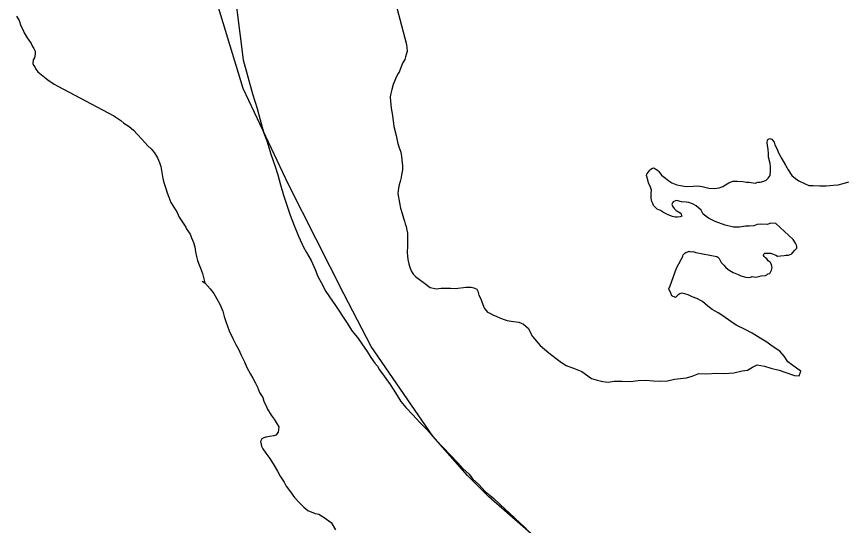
# Model space of a CAD drawing. Extents: x 1370567 to 1373900, y 377514 to 379648.
# Drawn here: x 1370890.81 to 1370913.91, y 379466.13 to 379480.28 of the extents above; entities that cross this region are included whole.
import ezdxf

# ---------------------------------------------------------------- set-up
doc = ezdxf.new("R2010")
doc.units = 0
doc.layers.add('Default', color=7, linetype='Continuous')

msp = doc.modelspace()

# ---------------------------------------------------------------- linework, layer by layer
at = {"layer": 'Default'}
for points in [[(1370905.472, 379465.589), (1370903.937, 379466.924), (1370903.347, 379467.52), (1370902.385, 379468.609), (1370901.977, 379469.201), (1370900.666, 379471.102), (1370899.91, 379472.567), (1370898.372, 379475.609), (1370897.109, 379478.277), (1370896.19, 379481.298), (1370895.737, 379483.445), (1370895.691, 379483.85), (1370895.694, 379485.057), (1370895.794, 379486.026), (1370896.265, 379487.709), (1370897.227, 379489.897), (1370897.915, 379491.132), (1370899.215, 379493.636), (1370901.412, 379498.075), (1370903.527, 379502.46)], [(1370896.637, 379482.824), (1370897.11, 379479.077)], [(1370900.879, 379482.429), (1370901.649, 379479.499), (1370901.669, 379479.318), (1370901.62, 379479.158), (1370901.6, 379479.088), (1370901.541, 379478.988), (1370901.442, 379478.737), (1370901.412, 379478.687), (1370901.343, 379478.546), (1370901.284, 379478.386), (1370901.244, 379478.256), (1370901.205, 379478.105), (1370901.195, 379478.035), (1370901.205, 379477.925), (1370901.226, 379477.735), (1370901.257, 379477.525), (1370901.298, 379477.225), (1370901.359, 379476.975), (1370901.399, 379476.785), (1370901.44, 379476.655), (1370901.49, 379476.505), (1370901.51, 379476.384), (1370901.521, 379476.304), (1370901.531, 379476.204), (1370901.541, 379476.134), (1370901.542, 379476.014), (1370901.512, 379475.874), (1370901.503, 379475.804), (1370901.473, 379475.693)], [(1370890.81, 379480.289), (1370890.88, 379480.169), (1370890.931, 379480.019), (1370890.981, 379479.919), (1370891.021, 379479.829), (1370891.071, 379479.739), (1370891.102, 379479.69), (1370891.152, 379479.62), (1370891.212, 379479.53), (1370891.252, 379479.45), (1370891.292, 379479.39), (1370891.322, 379479.32), (1370891.323, 379479.23), (1370891.303, 379479.13), (1370891.273, 379479.079), (1370891.264, 379478.979), (1370891.284, 379478.929), (1370891.314, 379478.879), (1370891.344, 379478.819), (1370891.404, 379478.74), (1370891.675, 379478.52), (1370891.855, 379478.401), (1370891.955, 379478.341), (1370893.514, 379477.516), (1370893.704, 379477.387), (1370893.794, 379477.317), (1370893.944, 379477.227), (1370894.064, 379477.118), (1370894.175, 379476.998), (1370894.295, 379476.868), (1370894.455, 379476.689), (1370894.555, 379476.599), (1370894.645, 379476.489), (1370894.726, 379476.349), (1370894.786, 379476.219), (1370894.817, 379476.109), (1370894.837, 379475.999), (1370894.878, 379475.779), (1370894.908, 379475.639), (1370894.958, 379475.499), (1370894.999, 379475.379), (1370895.039, 379475.259), (1370895.1, 379475.109), (1370895.18, 379474.979), (1370895.27, 379474.829), (1370895.331, 379474.699), (1370895.421, 379474.56), (1370895.511, 379474.42), (1370895.536, 379474.381)], [(1370897.11, 379479.077), (1370897.373, 379478.131), (1370897.495, 379477.721), (1370897.585, 379477.411), (1370897.687, 379477.041), (1370897.767, 379476.821), (1370897.878, 379476.451), (1370897.999, 379476.111), (1370898.07, 379475.881), (1370898.151, 379475.601), (1370898.232, 379475.311), (1370898.313, 379475.061), (1370898.413, 379474.761), (1370898.524, 379474.471), (1370898.645, 379474.171), (1370898.786, 379473.871), (1370898.866, 379473.721), (1370898.997, 379473.492), (1370899.108, 379473.242), (1370899.188, 379473.052), (1370899.278, 379472.882), (1370899.409, 379472.632)], [(1370909.259, 379474.711), (1370909.179, 379474.701), (1370909.12, 379474.701), (1370909.05, 379474.721), (1370908.93, 379474.77), (1370908.8, 379474.83), (1370908.71, 379474.89), (1370908.62, 379474.919), (1370908.52, 379475.029), (1370908.5, 379475.079), (1370908.469, 379475.139), (1370908.449, 379475.229), (1370908.449, 379475.369), (1370908.458, 379475.449), (1370908.438, 379475.539), (1370908.378, 379475.659), (1370908.357, 379475.739), (1370908.327, 379475.859), (1370908.337, 379475.899), (1370908.387, 379475.97), (1370908.416, 379476.01), (1370908.446, 379476.04), (1370908.486, 379476.06), (1370908.526, 379476.07), (1370908.586, 379476.04), (1370908.626, 379476.011), (1370908.666, 379475.971), (1370908.736, 379475.871), (1370908.856, 379475.781), (1370908.946, 379475.711), (1370909.026, 379475.652), (1370909.166, 379475.602), (1370909.266, 379475.582), (1370909.426, 379475.553), (1370909.625, 379475.564), (1370909.745, 379475.574), (1370909.875, 379475.555), (1370910.054, 379475.505), (1370910.214, 379475.496), (1370910.344, 379475.516), (1370910.443, 379475.557), (1370910.523, 379475.597), (1370910.613, 379475.658), (1370910.722, 379475.698), (1370910.842, 379475.698), (1370911.002, 379475.689), (1370911.101, 379475.679), (1370911.181, 379475.67), (1370911.341, 379475.65), (1370911.421, 379475.671), (1370911.481, 379475.671), (1370911.59, 379475.701), (1370911.65, 379475.731), (1370911.71, 379475.782), (1370911.759, 379475.862), (1370911.769, 379475.982), (1370911.768, 379476.102), (1370911.758, 379476.192), (1370911.718, 379476.372), (1370911.717, 379476.463), (1370911.707, 379476.593), (1370911.686, 379476.693), (1370911.676, 379476.773), (1370911.686, 379476.833), (1370911.696, 379476.863), (1370911.755, 379476.893), (1370911.805, 379476.873), (1370911.826, 379476.843), (1370911.876, 379476.784), (1370911.896, 379476.714), (1370911.946, 379476.614), (1370912.006, 379476.474), (1370912.087, 379476.324), (1370912.187, 379476.144), (1370912.258, 379476.014), (1370912.368, 379475.864), (1370912.468, 379475.775), (1370912.558, 379475.715), (1370912.718, 379475.635), (1370912.838, 379475.586), (1370912.958, 379475.586), (1370913.147, 379475.577), (1370913.317, 379475.577), (1370913.417, 379475.578), (1370913.516, 379475.588), (1370913.656, 379475.599), (1370913.796, 379475.639), (1370913.945, 379475.68)], [(1370901.473, 379475.693), (1370901.444, 379475.603), (1370901.424, 379475.503), (1370901.414, 379475.363), (1370901.455, 379475.103), (1370901.486, 379474.953), (1370901.526, 379474.803), (1370901.567, 379474.673), (1370901.597, 379474.593), (1370901.617, 379474.513), (1370901.637, 379474.443), (1370901.658, 379474.343), (1370901.678, 379474.253), (1370901.678, 379474.182), (1370901.679, 379474.042), (1370901.679, 379473.902), (1370901.67, 379473.722), (1370901.68, 379473.622), (1370901.691, 379473.522), (1370901.711, 379473.402), (1370901.731, 379473.342), (1370901.751, 379473.282), (1370901.792, 379473.192), (1370901.842, 379473.102), (1370901.912, 379473.042), (1370901.972, 379472.992), (1370902.154, 379472.865)], [(1370909.155, 379473.279), (1370909.284, 379473.52), (1370909.323, 379473.59), (1370909.333, 379473.62), (1370909.343, 379473.65), (1370909.373, 379473.681), (1370909.393, 379473.701), (1370909.423, 379473.731), (1370909.472, 379473.741), (1370909.502, 379473.751), (1370909.552, 379473.741), (1370909.612, 379473.742), (1370909.692, 379473.722), (1370910.281, 379473.604), (1370910.311, 379473.584), (1370910.341, 379473.554), (1370910.371, 379473.494), (1370910.401, 379473.444), (1370910.472, 379473.364), (1370910.522, 379473.314), (1370910.592, 379473.245), (1370910.642, 379473.215), (1370910.732, 379473.165), (1370910.872, 379473.105), (1370910.942, 379473.066), (1370911.081, 379473.036), (1370911.201, 379473.027), (1370911.261, 379473.047), (1370911.351, 379473.037), (1370911.45, 379473.048), (1370911.51, 379473.068), (1370911.63, 379473.078), (1370911.67, 379473.098), (1370911.7, 379473.129), (1370911.749, 379473.139), (1370911.779, 379473.189), (1370911.799, 379473.229), (1370911.819, 379473.299), (1370911.809, 379473.339), (1370911.798, 379473.389), (1370911.758, 379473.449), (1370911.708, 379473.489), (1370911.668, 379473.539), (1370911.628, 379473.569), (1370911.598, 379473.609), (1370911.578, 379473.639), (1370911.588, 379473.669), (1370911.618, 379473.699), (1370911.648, 379473.699), (1370911.707, 379473.699), (1370911.767, 379473.7), (1370911.827, 379473.68), (1370911.917, 379473.64), (1370911.967, 379473.62), (1370912.047, 379473.63), (1370912.147, 379473.631), (1370912.197, 379473.641), (1370912.276, 379473.641), (1370912.316, 379473.662), (1370912.366, 379473.682), (1370912.386, 379473.712), (1370912.446, 379473.782), (1370912.485, 379473.822), (1370912.505, 379473.842), (1370912.505, 379473.882), (1370912.495, 379473.922), (1370912.465, 379473.982), (1370912.404, 379474.082), (1370911.924, 379474.521), (1370911.784, 379474.531), (1370911.675, 379474.5), (1370911.485, 379474.509), (1370911.405, 379474.499), (1370911.306, 379474.459), (1370911.176, 379474.448), (1370911.076, 379474.448), (1370910.907, 379474.427), (1370910.747, 379474.427), (1370910.507, 379474.476), (1370910.237, 379474.585), (1370910.048, 379474.674), (1370909.898, 379474.784), (1370909.847, 379474.894), (1370909.707, 379475.013), (1370909.607, 379475.073), (1370909.497, 379475.113), (1370909.427, 379475.122), (1370909.298, 379475.132), (1370909.198, 379475.152), (1370909.148, 379475.161), (1370909.068, 379475.131), (1370909.048, 379475.101), (1370909.028, 379475.061), (1370909.049, 379475.011), (1370909.089, 379474.941), (1370909.149, 379474.891), (1370909.259, 379474.821), (1370909.289, 379474.782), (1370909.299, 379474.752), (1370909.309, 379474.732), (1370909.259, 379474.711)], [(1370895.524, 379474.384), (1370895.632, 379474.23), (1370895.672, 379474.13), (1370895.732, 379474), (1370895.763, 379473.88), (1370895.783, 379473.74), (1370895.814, 379473.61), (1370895.844, 379473.5), (1370895.884, 379473.38), (1370895.925, 379473.28), (1370895.975, 379473.13), (1370896.04, 379472.873)], [(1370902.154, 379472.865), (1370902.305, 379472.746), (1370902.485, 379472.708), (1370902.615, 379472.729), (1370902.735, 379472.731), (1370902.875, 379472.722), (1370903.015, 379472.714), (1370903.074, 379472.724), (1370903.234, 379472.746), (1370903.304, 379472.757), (1370903.384, 379472.757), (1370903.444, 379472.758), (1370903.524, 379472.739), (1370903.604, 379472.7), (1370903.635, 379472.64), (1370903.666, 379472.53), (1370903.707, 379472.45), (1370903.799, 379472.201), (1370903.82, 379472.161), (1370903.901, 379472.062), (1370903.971, 379472.033), (1370904.051, 379471.984), (1370904.162, 379471.935), (1370904.242, 379471.905), (1370904.342, 379471.866), (1370904.452, 379471.827), (1370904.562, 379471.809), (1370904.773, 379471.781), (1370904.903, 379471.722), (1370905.034, 379471.613), (1370905.156, 379471.384), (1370905.369, 379471.136), (1370905.611, 379470.929), (1370905.812, 379470.77), (1370905.963, 379470.662), (1370906.094, 379470.573), (1370906.344, 379470.486), (1370906.525, 379470.407), (1370906.797, 379470.21), (1370906.927, 379470.181), (1370907.107, 379470.133), (1370907.257, 379470.115), (1370907.427, 379470.136), (1370907.647, 379470.139), (1370907.877, 379470.131), (1370908.096, 379470.163), (1370908.306, 379470.165), (1370908.516, 379470.147), (1370908.696, 379470.139), (1370908.905, 379470.151), (1370909.105, 379470.194), (1370909.434, 379470.237), (1370909.593, 379470.279), (1370909.782, 379470.351), (1370910.002, 379470.343), (1370910.272, 379470.366), (1370910.491, 379470.358), (1370910.751, 379470.37), (1370910.98, 379470.423), (1370911.13, 379470.444), (1370911.269, 379470.526), (1370911.398, 379470.597), (1370911.608, 379470.559), (1370911.779, 379470.501), (1370912.009, 379470.443), (1370912.199, 379470.385), (1370912.44, 379470.298), (1370912.57, 379470.289), (1370912.619, 379470.42), (1370912.498, 379470.498), (1370912.357, 379470.607), (1370912.256, 379470.676), (1370912.155, 379470.835), (1370912.033, 379470.974), (1370911.822, 379471.112), (1370911.671, 379471.221), (1370911.48, 379471.339), (1370911.259, 379471.477), (1370911.068, 379471.575), (1370910.817, 379471.702), (1370910.666, 379471.801), (1370910.445, 379471.959), (1370910.314, 379472.037), (1370910.153, 379472.136), (1370910.032, 379472.225), (1370909.881, 379472.353), (1370909.721, 379472.442), (1370909.59, 379472.49), (1370909.48, 379472.539), (1370909.35, 379472.578), (1370909.299, 379472.588), (1370909.25, 379472.567), (1370909.2, 379472.537), (1370909.131, 379472.466), (1370909.031, 379472.515), (1370909, 379472.584), (1370908.949, 379472.704), (1370908.978, 379472.794), (1370909.155, 379473.279)], [(1370895.973, 379472.925), (1370896.04, 379472.873), (1370896.192, 379472.704), (1370896.293, 379472.575), (1370896.375, 379472.426), (1370896.456, 379472.286), (1370896.548, 379472.087), (1370896.579, 379471.937), (1370896.631, 379471.798), (1370896.723, 379471.538), (1370896.825, 379471.329), (1370896.907, 379471.16), (1370896.978, 379471.031), (1370897.05, 379470.861), (1370897.142, 379470.682), (1370897.213, 379470.523), (1370897.315, 379470.333), (1370897.376, 379470.224), (1370897.448, 379470.085), (1370897.509, 379469.975), (1370897.56, 379469.825), (1370897.652, 379469.686), (1370897.683, 379469.586), (1370897.765, 379469.407), (1370897.785, 379469.357), (1370897.887, 379469.198), (1370897.968, 379469.079), (1370898.059, 379468.94), (1370898.1, 379468.87), (1370898.081, 379468.72), (1370898.022, 379468.639), (1370897.963, 379468.619), (1370897.843, 379468.597), (1370897.753, 379468.586), (1370897.733, 379468.586), (1370897.664, 379468.555), (1370897.624, 379468.535), (1370897.595, 379468.465), (1370897.605, 379468.375), (1370897.616, 379468.335), (1370897.657, 379468.255), (1370897.738, 379468.136), (1370897.849, 379467.987), (1370897.971, 379467.798), (1370898.063, 379467.639), (1370898.134, 379467.499), (1370898.246, 379467.33), (1370898.307, 379467.221), (1370898.428, 379467.062), (1370898.54, 379466.903), (1370898.671, 379466.754), (1370898.792, 379466.635), (1370898.903, 379466.546), (1370899.114, 379466.458), (1370899.214, 379466.439), (1370899.365, 379466.351), (1370899.556, 379466.213), (1370899.678, 379466.004)], [(1370899.409, 379472.632), (1370899.68, 379472.243), (1370899.79, 379472.073), (1370899.851, 379471.973), (1370899.981, 379471.783), (1370900.142, 379471.534), (1370900.292, 379471.354), (1370900.412, 379471.174), (1370900.553, 379470.964), (1370900.663, 379470.795), (1370900.773, 379470.645), (1370900.844, 379470.555), (1370900.904, 379470.455), (1370901.034, 379470.275), (1370901.195, 379470.046), (1370901.345, 379469.816), (1370901.496, 379469.576), (1370901.636, 379469.407), (1370901.826, 379469.207), (1370902.017, 379468.988), (1370902.227, 379468.788), (1370902.438, 379468.539), (1370902.528, 379468.439), (1370902.688, 379468.279), (1370902.868, 379468.09), (1370903.069, 379467.88), (1370903.219, 379467.711), (1370903.389, 379467.551), (1370903.489, 379467.421), (1370903.66, 379467.262), (1370903.84, 379467.072), (1370904.07, 379466.883), (1370904.25, 379466.723), (1370904.4, 379466.574), (1370904.631, 379466.354), (1370904.831, 379466.175), (1370904.991, 379466.035)]]:
    msp.add_lwpolyline(points, dxfattribs=at)

doc.saveas('drawing.dxf')
